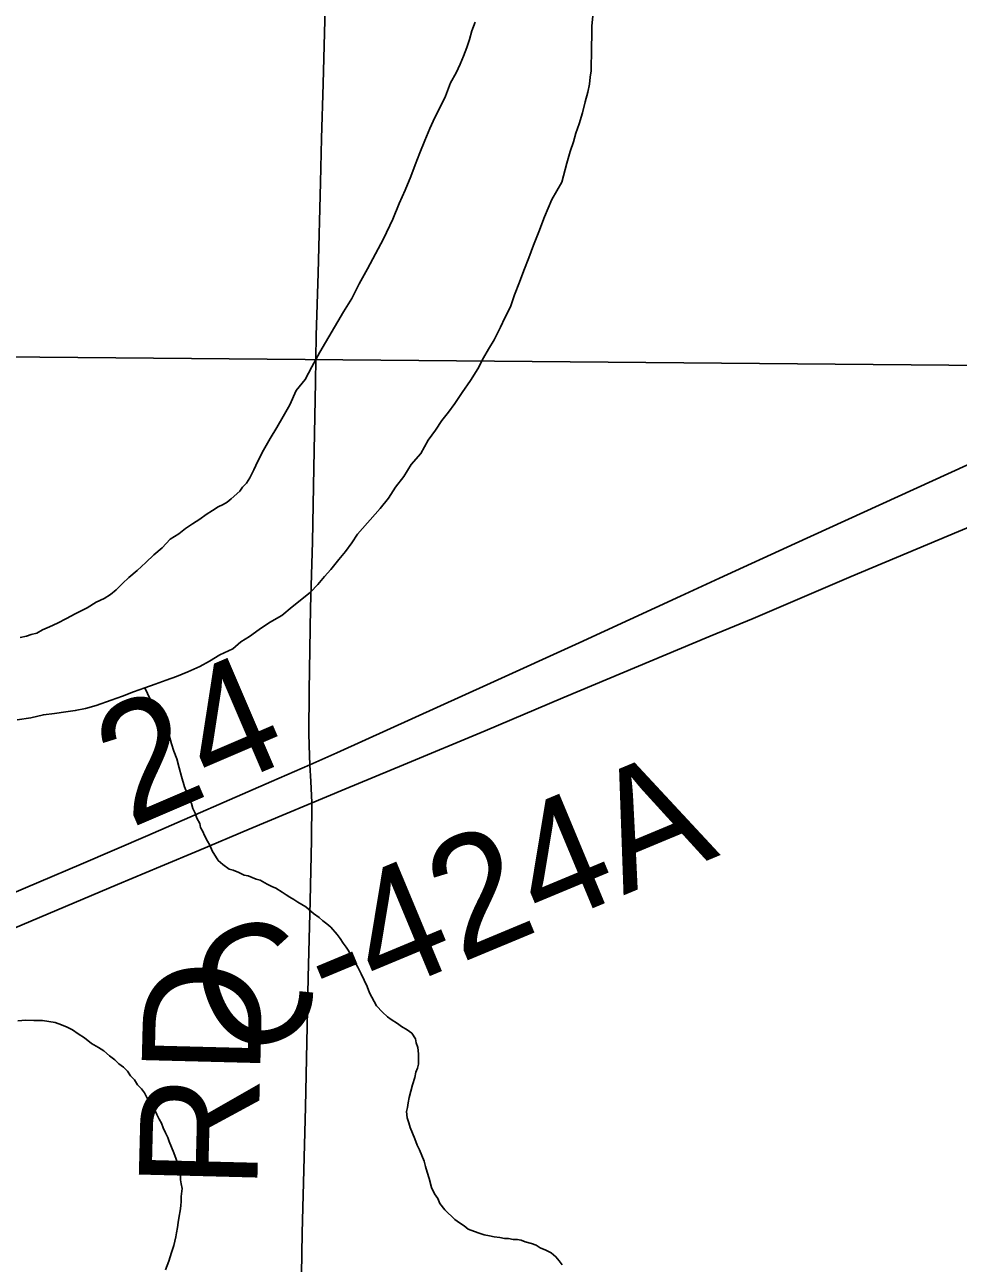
# Model space of a CAD drawing. Extents: x 2.4 to 73.1, y 4.5 to 25.6.
# Drawn here: x 44.2532 to 44.4767, y 21.9084 to 22.2051 of the extents above; entities that cross this region are included whole.
import ezdxf

# ---------------------------------------------------------------- set-up
doc = ezdxf.new("R2010")
doc.units = 0
for name, color, linetype in [('GM_X_County_Road', 7, 'Continuous'), ('GM_X_County_Road_Text', 7, 'Continuous'), ('GM_X_Major_River', 7, 'Continuous'), ('GM_X_Minor_River', 7, 'Continuous'), ('GM_X_Section', 7, 'Continuous'), ('GM_X_Township_Road', 7, 'Continuous'), ('GM_X_Township_Road_Text', 7, 'Continuous')]:
    doc.layers.add(name, color=color, linetype=linetype)

msp = doc.modelspace()

# ---------------------------------------------------------------- linework, layer by layer
at = {"layer": 'GM_X_County_Road'}
for points in [[(44.11329, 21.93085), (44.1405, 21.94215), (44.16309, 21.95176), (44.17395, 21.9564), (44.19313, 21.96454), (44.21691, 21.97456), (44.25046, 21.9886), (44.27537, 21.99911), (44.28569, 22.00344), (44.29488, 22.00725), (44.3069, 22.01234), (44.32983, 22.02197), (44.3439, 22.02781), (44.36339, 22.03597), (44.382, 22.04385), (44.41728, 22.0586), (44.42762, 22.06286), (44.45106, 22.07288), (44.48515, 22.08724), (44.51755, 22.10081), (44.53217, 22.10694), (44.55134, 22.11508), (44.61158, 22.14023), (44.62022, 22.1439)], [(44.32147, 22.02782), (44.32794, 22.03067), (44.36474, 22.04735), (44.38595, 22.05704), (44.41024, 22.06819), (44.41953, 22.07255), (44.43763, 22.08081), (44.53264, 22.12421), (44.55268, 22.13346), (44.56742, 22.1401), (44.57298, 22.14262)], [(44.07067, 21.92016), (44.0872, 21.92717), (44.11091, 21.93735), (44.11978, 21.94111), (44.16172, 21.95926), (44.19548, 21.97361), (44.2232, 21.98547), (44.23348, 21.98988), (44.24635, 21.99539), (44.26666, 22.00403), (44.28267, 22.01084), (44.3123, 22.02378), (44.32147, 22.02782)]]:
    msp.add_lwpolyline(points, dxfattribs=at)
at = {"layer": 'GM_X_Major_River'}
for points in [[(44.25135, 22.03854), (44.25459, 22.03906), (44.25765, 22.03977), (44.26032, 22.04011), (44.26298, 22.04045), (44.26527, 22.04079), (44.26775, 22.04132), (44.27024, 22.04204), (44.27387, 22.04331), (44.27655, 22.04422), (44.27923, 22.04532), (44.2819, 22.04622), (44.28439, 22.04713), (44.28707, 22.04804), (44.28955, 22.04895), (44.29223, 22.05005), (44.2951, 22.05133), (44.29741, 22.05263), (44.2999, 22.05411), (44.30297, 22.05558), (44.3049, 22.05726), (44.30701, 22.05855), (44.30932, 22.06023), (44.31182, 22.0619), (44.3147, 22.06356), (44.3172, 22.06561), (44.31951, 22.06747), (44.32163, 22.06915), (44.32337, 22.07102), (44.32492, 22.0729), (44.32647, 22.07458), (44.32841, 22.07702), (44.32996, 22.0789), (44.33151, 22.08096), (44.33288, 22.08303), (44.3383, 22.08921), (44.34024, 22.09165), (44.34199, 22.09429), (44.34394, 22.09691), (44.34569, 22.09974), (44.34802, 22.10236), (44.34978, 22.10556), (44.35153, 22.108), (44.35308, 22.11026), (44.35464, 22.11232), (44.35619, 22.11439), (44.35794, 22.11702), (44.35989, 22.11984), (44.36165, 22.12266), (44.36302, 22.1253), (44.36419, 22.12737), (44.36556, 22.12963), (44.36713, 22.13265), (44.36812, 22.13491), (44.36949, 22.13755), (44.37048, 22.14038), (44.37167, 22.14341), (44.37267, 22.14624), (44.37386, 22.14926), (44.37504, 22.15228), (44.37624, 22.15549), (44.37762, 22.15908), (44.3794, 22.16323), (44.38175, 22.16738), (44.38296, 22.17192), (44.38376, 22.17475), (44.38456, 22.17702), (44.38516, 22.1791), (44.38596, 22.18137), (44.38676, 22.18402), (44.38738, 22.18667), (44.38798, 22.18894), (44.38839, 22.19083), (44.38861, 22.19254), (44.38882, 22.19405), (44.38885, 22.19576), (44.38888, 22.19785), (44.38891, 22.19994), (44.38895, 22.20241), (44.38899, 22.20488), (44.38922, 22.20716)], [(44.38922, 22.20716), (44.38899, 22.20488), (44.38895, 22.20241), (44.38891, 22.19994), (44.38888, 22.19785), (44.38885, 22.19576), (44.38882, 22.19405), (44.38861, 22.19254), (44.38839, 22.19083), (44.38798, 22.18894), (44.38738, 22.18667), (44.38676, 22.18402), (44.38596, 22.18137), (44.38516, 22.1791), (44.38456, 22.17702), (44.38376, 22.17475), (44.38296, 22.17192), (44.38175, 22.16738), (44.3794, 22.16323), (44.37762, 22.15908), (44.37624, 22.15549), (44.37504, 22.15228), (44.37386, 22.14926), (44.37267, 22.14624), (44.37167, 22.14341), (44.37048, 22.14038), (44.36949, 22.13755), (44.36812, 22.13491), (44.36713, 22.13265), (44.36556, 22.12963), (44.36419, 22.12737), (44.36302, 22.1253), (44.36165, 22.12266), (44.35989, 22.11984), (44.35794, 22.11702), (44.35619, 22.11439), (44.35464, 22.11232), (44.35308, 22.11026), (44.35153, 22.108), (44.34978, 22.10556), (44.34802, 22.10236), (44.34569, 22.09974), (44.34394, 22.09691), (44.34199, 22.09429), (44.34024, 22.09165), (44.3383, 22.08921), (44.33288, 22.08303), (44.33151, 22.08096), (44.32996, 22.0789), (44.32841, 22.07702), (44.32647, 22.07458), (44.32492, 22.0729), (44.32337, 22.07102), (44.32163, 22.06915), (44.31951, 22.06747), (44.3172, 22.06561), (44.3147, 22.06356), (44.31182, 22.0619), (44.30932, 22.06023), (44.30701, 22.05855), (44.3049, 22.05726), (44.30297, 22.05558), (44.2999, 22.05411), (44.29741, 22.05263), (44.2951, 22.05133), (44.29223, 22.05005), (44.28955, 22.04895), (44.28707, 22.04804), (44.28439, 22.04713), (44.2819, 22.04622), (44.27923, 22.04532), (44.27655, 22.04422), (44.27387, 22.04331), (44.27024, 22.04204), (44.26775, 22.04132), (44.26527, 22.04079), (44.26298, 22.04045), (44.26032, 22.04011), (44.25765, 22.03977), (44.25459, 22.03906), (44.25135, 22.03854)], [(44.36105, 22.20571), (44.36026, 22.20363), (44.35965, 22.20155), (44.35905, 22.19966), (44.35826, 22.19758), (44.35747, 22.19569), (44.35648, 22.19362), (44.35512, 22.19117), (44.35392, 22.18796), (44.35274, 22.18551), (44.35137, 22.18287), (44.35019, 22.18023), (44.349, 22.1774), (44.34782, 22.17438), (44.34663, 22.17155), (44.34563, 22.16871), (44.34425, 22.1655), (44.34287, 22.1623), (44.34129, 22.15852), (44.33912, 22.1538), (44.33717, 22.15023), (44.33521, 22.14665), (44.33325, 22.14307), (44.33148, 22.13949), (44.32953, 22.13629), (44.32386, 22.12669), (44.32191, 22.12311), (44.32034, 22.12009), (44.3182, 22.11747), (44.31663, 22.11407), (44.31506, 22.11125), (44.3135, 22.10861), (44.31194, 22.10598), (44.31037, 22.10315), (44.309, 22.10051), (44.30801, 22.09844), (44.30704, 22.09655), (44.30625, 22.09524), (44.30529, 22.0943), (44.3047, 22.09336), (44.30258, 22.09149), (44.30162, 22.09075), (44.30066, 22.0902), (44.29951, 22.08964), (44.29816, 22.08872), (44.29663, 22.08779), (44.29509, 22.08667), (44.29336, 22.08556), (44.29163, 22.08445), (44.29009, 22.08314), (44.28798, 22.08185), (44.28604, 22.07979), (44.28411, 22.07811), (44.28218, 22.07624), (44.28006, 22.07437), (44.27813, 22.07269), (44.27659, 22.0712), (44.27504, 22.0697), (44.27369, 22.06859), (44.27216, 22.06766), (44.27024, 22.06674), (44.26813, 22.06544), (44.26525, 22.06397), (44.26314, 22.06286), (44.26103, 22.06176), (44.25912, 22.06084), (44.2574, 22.06011), (44.25605, 22.05937), (44.25472, 22.05901), (44.25357, 22.05865)], [(44.25357, 22.05865), (44.25472, 22.05901), (44.25605, 22.05937), (44.2574, 22.06011), (44.25912, 22.06084), (44.26103, 22.06176), (44.26314, 22.06286), (44.26525, 22.06397), (44.26813, 22.06544), (44.27024, 22.06674), (44.27216, 22.06766), (44.27369, 22.06859), (44.27504, 22.0697), (44.27659, 22.0712), (44.27813, 22.07269), (44.28006, 22.07437), (44.28218, 22.07624), (44.28411, 22.07811), (44.28604, 22.07979), (44.28798, 22.08185), (44.29009, 22.08314), (44.29163, 22.08445), (44.29336, 22.08556), (44.29509, 22.08667), (44.29663, 22.08779), (44.29816, 22.08872), (44.29951, 22.08964), (44.30066, 22.0902), (44.30162, 22.09075), (44.30258, 22.09149), (44.3047, 22.09336), (44.30529, 22.0943), (44.30625, 22.09524), (44.30704, 22.09655), (44.30801, 22.09844), (44.309, 22.10051), (44.31037, 22.10315), (44.31194, 22.10598), (44.3135, 22.10861), (44.31506, 22.11125), (44.31663, 22.11407), (44.3182, 22.11747), (44.32034, 22.12009), (44.32191, 22.12311), (44.32386, 22.12669), (44.32953, 22.13629), (44.33148, 22.13949), (44.33325, 22.14307), (44.33521, 22.14665), (44.33717, 22.15023), (44.33912, 22.1538), (44.34129, 22.15852), (44.34287, 22.1623), (44.34425, 22.1655), (44.34563, 22.16871), (44.34663, 22.17155), (44.34782, 22.17438), (44.349, 22.1774), (44.35019, 22.18023), (44.35137, 22.18287), (44.35274, 22.18551), (44.35392, 22.18796), (44.35512, 22.19117), (44.35648, 22.19362), (44.35747, 22.19569), (44.35826, 22.19758), (44.35905, 22.19966), (44.35965, 22.20155), (44.36026, 22.20363), (44.36105, 22.20571)], [(44.25357, 22.05865), (44.25204, 22.05829)], [(44.25204, 22.05829), (44.25357, 22.05865)]]:
    msp.add_lwpolyline(points, dxfattribs=at)
at = {"layer": 'GM_X_Minor_River'}
for points in [[(44.2819, 22.04622), (44.28393, 22.04201), (44.28485, 22.04048), (44.28541, 22.03952), (44.28597, 22.03856), (44.28633, 22.0376), (44.28707, 22.03607), (44.2878, 22.03454), (44.28835, 22.03282), (44.28889, 22.0311), (44.28962, 22.02919), (44.29016, 22.02709), (44.2907, 22.02499), (44.29142, 22.02251), (44.29197, 22.02117), (44.29252, 22.01964), (44.29307, 22.01849), (44.29343, 22.01735), (44.29398, 22.0162), (44.29435, 22.01505), (44.29508, 22.01371), (44.29526, 22.01276), (44.29582, 22.0118), (44.29618, 22.01084), (44.29692, 22.0095), (44.29748, 22.00854), (44.29803, 22.0072), (44.29951, 22.0049), (44.30064, 22.00393), (44.30214, 22.00277), (44.30309, 22.00256), (44.30441, 22.00197), (44.30573, 22.00138), (44.30668, 22.00118), (44.30762, 22.00078), (44.30857, 22.00039), (44.30952, 22.00018), (44.31121, 21.9992), (44.31235, 21.99861), (44.31329, 21.99822), (44.3148, 21.99725), (44.31574, 21.99666), (44.31668, 21.99608), (44.31762, 21.99549), (44.31856, 21.99491), (44.3195, 21.99432), (44.32045, 21.99373), (44.32232, 21.99219), (44.32364, 21.99121), (44.32458, 21.99044), (44.32552, 21.98966), (44.32646, 21.98889), (44.32795, 21.98716), (44.3287, 21.98619), (44.32944, 21.98504), (44.33018, 21.98408), (44.33074, 21.98312), (44.33129, 21.98197), (44.33203, 21.98082), (44.33296, 21.97928), (44.3337, 21.97775), (44.33444, 21.97622), (44.33517, 21.97469), (44.33572, 21.97316), (44.33738, 21.97009), (44.33888, 21.96855), (44.34, 21.96739), (44.34094, 21.96681), (44.34245, 21.96583), (44.34339, 21.96506), (44.34471, 21.96428), (44.34584, 21.9635), (44.34677, 21.96215), (44.34694, 21.9612), (44.3473, 21.96006), (44.34747, 21.95853), (44.34745, 21.9572), (44.34743, 21.95606), (44.34723, 21.95512), (44.34683, 21.95417), (44.34662, 21.95285), (44.34602, 21.95115), (44.34562, 21.94963), (44.34521, 21.94812), (44.345, 21.94679), (44.3448, 21.94566), (44.34459, 21.94471), (44.34476, 21.94319), (44.34512, 21.94204), (44.34548, 21.94089), (44.34603, 21.93955), (44.34658, 21.93822), (44.34713, 21.93669), (44.34768, 21.93554), (44.34823, 21.9342), (44.34878, 21.93286), (44.34914, 21.93153), (44.3495, 21.93019), (44.35005, 21.92866), (44.35058, 21.92656), (44.35132, 21.92503)], [(44.25153, 21.96642), (44.25343, 21.96658), (44.25533, 21.96655), (44.25742, 21.96652), (44.25894, 21.96631), (44.26046, 21.96609), (44.26197, 21.9655), (44.26329, 21.96491), (44.26462, 21.96431), (44.26593, 21.96334), (44.26744, 21.96237), (44.26913, 21.96101), (44.27082, 21.96004), (44.27214, 21.95926), (44.27346, 21.95809), (44.27477, 21.95712), (44.27571, 21.95616), (44.27684, 21.95538), (44.27777, 21.95442), (44.27852, 21.95326), (44.27945, 21.9523), (44.28019, 21.95115), (44.28113, 21.95018), (44.28188, 21.94922), (44.28243, 21.94807), (44.28373, 21.94615), (44.28428, 21.94519), (44.28484, 21.94404), (44.28539, 21.94289), (44.28595, 21.94194), (44.28631, 21.94079), (44.28686, 21.93964), (44.28741, 21.93849), (44.28778, 21.93754), (44.28888, 21.93486), (44.28942, 21.93333), (44.28979, 21.93237), (44.29015, 21.93104), (44.2905, 21.92932), (44.29049, 21.92837), (44.29066, 21.92742), (44.29083, 21.92628), (44.29061, 21.92438), (44.2906, 21.92324), (44.29058, 21.9221), (44.29037, 21.92097), (44.29016, 21.91964), (44.28994, 21.91812), (44.28974, 21.91698), (44.28953, 21.91566), (44.28932, 21.91471), (44.28891, 21.91263), (44.28831, 21.91093)], [(44.35132, 21.92503), (44.35206, 21.92388), (44.35261, 21.92273), (44.35373, 21.92119), (44.35617, 21.91887), (44.3573, 21.91809), (44.35842, 21.91732), (44.35936, 21.91654), (44.36088, 21.91595), (44.36201, 21.91555), (44.36315, 21.91515), (44.36447, 21.91494), (44.36561, 21.91473), (44.36694, 21.91452), (44.36808, 21.91431), (44.36903, 21.9143), (44.37017, 21.91409), (44.37112, 21.91407), (44.37206, 21.91387), (44.37301, 21.91347), (44.37452, 21.91307), (44.37566, 21.91267), (44.3766, 21.91209), (44.37792, 21.9115), (44.37924, 21.9109), (44.38037, 21.90994), (44.38112, 21.90897), (44.38186, 21.90801)], [(44.28831, 21.91093), (44.28771, 21.90885), (44.28691, 21.90677)]]:
    msp.add_lwpolyline(points, dxfattribs=at)
at = {"layer": 'GM_X_Section'}
for points in [[(44.57812, 22.62268), (44.57426, 22.12264), (44.07537, 22.12704), (44.09218, 22.62982)], [(44.07537, 22.12704), (44.57426, 22.12264), (44.5692, 21.61965), (44.55556, 21.61976), (44.06542, 21.62551)]]:
    msp.add_lwpolyline(points, close=True, dxfattribs=at)
at = {"layer": 'GM_X_Township_Road'}
for points in [[(44.32147, 22.02782), (44.32136, 22.02997), (44.32117, 22.03525), (44.32125, 22.0455), (44.32163, 22.06539), (44.32204, 22.08124), (44.32238, 22.09895), (44.32281, 22.11946), (44.32298, 22.13065), (44.32342, 22.14556), (44.32401, 22.16732), (44.32427, 22.17788), (44.3246, 22.19093), (44.32517, 22.21237)], [(44.31887, 21.88319), (44.31897, 21.88518), (44.31932, 21.89574), (44.31961, 21.91563), (44.32038, 21.94577), (44.32107, 21.97684), (44.32149, 21.99518), (44.32186, 22.00978), (44.32188, 22.0188), (44.32168, 22.02376), (44.32147, 22.02782)]]:
    msp.add_lwpolyline(points, dxfattribs=at)

# ---------------------------------------------------------------- texts
at = {"layer": 'GM_X_County_Road_Text'}
for s, rotation, p in [('24', 23.1986, (44.27846, 22.01254)), ('C-424A', 22.62, (44.30099, 21.95668))]:
    msp.add_text(s, height=0.028409, rotation=rotation, dxfattribs=at).set_placement(p)
at = {"layer": 'GM_X_Township_Road_Text'}
msp.add_text('RD', height=0.028409, rotation=88.531, dxfattribs=at).set_placement((44.30881, 21.92579))

doc.saveas('drawing.dxf')
